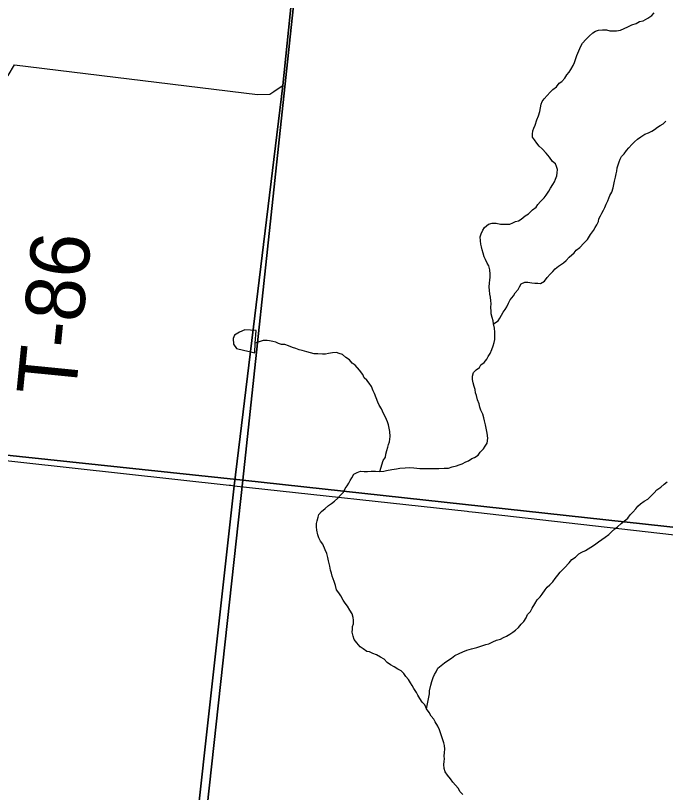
# Model space of a CAD drawing. Extents: x 1310247 to 1664935, y 284496 to 704931.
# Drawn here: x 1499762 to 1503058, y 507787 to 511730 of the extents above; entities that cross this region are included whole.
import ezdxf

# ---------------------------------------------------------------- set-up
doc = ezdxf.new("R2010")
doc.units = 0
for name, color, linetype in [('GM_X_Adjacent_County', 7, 'Continuous'), ('GM_X_County', 7, 'Continuous'), ('GM_X_County_Subdivision_Text', 7, 'Continuous'), ('GM_X_Minor_River_Text', 7, 'Continuous'), ('GM_X_Township_Subdivision', 7, 'Continuous')]:
    doc.layers.add(name, color=color, linetype=linetype)

msp = doc.modelspace()

# ---------------------------------------------------------------- linework, layer by layer
at = {"layer": 'GM_X_Adjacent_County'}
for points in [[(1500557.4, 506509), (1500871.9, 509344), (1501118.3, 511375.5), (1501430.9, 514433.2)], [(1501430.9, 514433.2), (1501118.3, 511375.5), (1500871.9, 509344), (1500557.4, 506509)]]:
    msp.add_lwpolyline(points, dxfattribs=at)
at = {"layer": 'GM_X_County'}
for points in [[(1501457.6, 514459.3), (1500914.6, 509372.6), (1495825.8, 509911.6), (1496329.6, 514931.2)], [(1501457.6, 514459.3), (1506637.6, 513990.6), (1506128.6, 508801.3), (1500914.6, 509372.6)], [(1495825.8, 509911.6), (1500914.6, 509372.6), (1500316.1, 503893.5), (1495258.9, 504406.3)], [(1500914.6, 509372.6), (1506128.6, 508801.3), (1505662.2, 503437.3), (1500316.1, 503893.5)]]:
    msp.add_lwpolyline(points, close=True, dxfattribs=at)
at = {"layer": 'GM_X_County_Subdivision_Text'}
for points in [[(1501072, 511344.4), (1501084.8, 511353), (1501118.3, 511375.5), (1501430.9, 514433.2)], [(1499512, 509493.8), (1499692.8, 511333.3), (1499697.7, 511381.4), (1499708.2, 511407.3), (1499724.6, 511425.1), (1499756.9, 511480.4), (1500988.9, 511329.5), (1501051.2, 511330.5), (1501072, 511344.4)], [(1497341.6, 509747.1), (1499512, 509493.8), (1500845.6, 509346.9), (1500854.8, 509345.9)], [(1500854.8, 509345.9), (1500871.9, 509344), (1502053.2, 509214), (1502061.4, 509213.1)], [(1502061.4, 509213.1), (1502095.3, 509209.3), (1503964.4, 508997.2), (1506100.4, 508764.4)]]:
    msp.add_lwpolyline(points, dxfattribs=at)
at = {"layer": 'GM_X_Minor_River_Text'}
for points in [[(1502421.3, 511242.5), (1502423.9, 511262.4), (1502428.5, 511280.3), (1502433, 511294.2), (1502443.5, 511307.9), (1502458.1, 511323.5), (1502472.8, 511341.1), (1502487.3, 511354.6), (1502505.8, 511368.1), (1502518.5, 511387.7), (1502532.8, 511395.3), (1502547.5, 511412.9), (1502558, 511428.6), (1502570.5, 511442.2), (1502579, 511456), (1502589.7, 511475.7), (1502596.3, 511491.5), (1502602.9, 511511.4), (1502609.5, 511527.2), (1502618.3, 511551), (1502629.2, 511574.7), (1502637.7, 511590.4), (1502654.4, 511607.9), (1502671, 511625.5), (1502689.7, 511642.9), (1502704, 511650.5), (1502718.2, 511656), (1502738.4, 511657.4), (1502758.5, 511656.8), (1502776.4, 511652.2), (1502792.5, 511651.8), (1502810.6, 511653.2), (1502830.8, 511656.6), (1502849.1, 511664), (1502867.5, 511673.5), (1502887.9, 511682.9), (1502910.3, 511690.2), (1502926.7, 511699.7), (1502944.9, 511703.1), (1502969.4, 511716.4), (1502989.9, 511729.8), (1503000.4, 511743.5)], [(1502131.4, 509706.7), (1502122, 509727), (1502116.5, 509743.2), (1502113.1, 509759.4), (1502105.7, 509779.6), (1502100.4, 509801.8), (1502094.8, 509816), (1502093.4, 509832.1), (1502087.9, 509848.3), (1502082.4, 509866.5), (1502079, 509882.6), (1502079.5, 509900.6), (1502084.2, 509918.5), (1502098.7, 509932.1), (1502115.1, 509943.6), (1502121.6, 509957.5), (1502138.1, 509969), (1502152.7, 509986.5), (1502159.2, 510000.4), (1502169.7, 510014.1), (1502178.5, 510035.8), (1502185.1, 510053.7), (1502189.7, 510071.5), (1502192.2, 510085.5), (1502192.7, 510103.5), (1502193.4, 510123.5), (1502192.1, 510143.6), (1502186.8, 510165.8), (1502185.2, 510179.9), (1502179.8, 510198.1), (1502174.4, 510216.3), (1502174.8, 510230.3), (1502173.4, 510248.4), (1502174.1, 510268.4), (1502172.5, 510282.5), (1502171.1, 510300.5), (1502167.6, 510316.7), (1502166.3, 510336.7), (1502164.8, 510350.8), (1502165.5, 510372.8), (1502167.9, 510386.8), (1502168.5, 510402.8), (1502168.9, 510416.8), (1502167.7, 510438.9), (1502162.3, 510459.1), (1502154.7, 510473.3), (1502145.3, 510491.7), (1502139.7, 510505.8), (1502134.3, 510524), (1502128.8, 510540.2), (1502125.3, 510556.4), (1502121.8, 510570.5), (1502120.3, 510586.6), (1502119, 510606.7), (1502123.5, 510622.6), (1502132.1, 510640.3), (1502140.6, 510654.1), (1502161.3, 510671.5), (1502179.5, 510676.9), (1502199.6, 510676.3), (1502221.6, 510671.6), (1502235.6, 510671.2), (1502253.7, 510670.6), (1502269.8, 510672.1), (1502284.1, 510677.7), (1502298.4, 510685.3), (1502312.6, 510688.8), (1502326.9, 510696.4), (1502347.5, 510713.8), (1502363.9, 510723.3), (1502384.7, 510744.7), (1502403.3, 510758.2), (1502411.7, 510771.9), (1502424.3, 510785.6), (1502443, 510805), (1502453.5, 510818.7), (1502466.2, 510838.4), (1502474.7, 510854.1), (1502487.4, 510871.8), (1502495.9, 510885.5), (1502500.4, 510899.4), (1502507, 510917.3), (1502509.4, 510931.2), (1502510, 510949.2), (1502506.5, 510963.4), (1502500.9, 510977.6), (1502485.3, 510990.1), (1502469.9, 511010.6), (1502452.5, 511031.1), (1502433.1, 511053.8), (1502417.5, 511066.3), (1502405.9, 511082.7), (1502394.4, 511099), (1502384.8, 511113.4), (1502383.3, 511127.4), (1502385.9, 511145.4), (1502390.4, 511159.3), (1502396.9, 511173.1), (1502405.8, 511200.9), (1502414.5, 511220.6), (1502421.3, 511242.5)], [(1502186.8, 510165.8), (1502209.4, 510181.1), (1502217.9, 510194.9), (1502226.4, 510208.7), (1502234.9, 510224.4), (1502245.4, 510238.1), (1502253.9, 510251.9), (1502262.5, 510269.7), (1502271.2, 510287.4), (1502287.9, 510306.9), (1502296.4, 510322.7), (1502311.1, 510340.3), (1502317.6, 510354.1), (1502326.1, 510367.9), (1502344.5, 510377.3), (1502360.5, 510376.8), (1502380.5, 510374.2), (1502396.5, 510371.7), (1502410.6, 510371.3), (1502424.6, 510370.8), (1502445.1, 510382.2), (1502457.7, 510399.9), (1502474.4, 510417.4), (1502486.9, 510431), (1502499.4, 510444.7), (1502515.9, 510458.2), (1502540.6, 510475.5), (1502555, 510487), (1502569.7, 510504.6), (1502594.5, 510525.9), (1502605, 510539.6), (1502623.5, 510553), (1502644.3, 510574.4), (1502663.1, 510593.9), (1502678, 510619.5), (1502692.7, 510639), (1502701.2, 510654.8), (1502709.7, 510668.6), (1502718.3, 510684.3), (1502720.8, 510698.3), (1502729.3, 510714), (1502735.8, 510727.9), (1502744.3, 510741.6), (1502750.8, 510755.5), (1502757.4, 510773.3), (1502766, 510789.1), (1502770.4, 510802.9), (1502776.9, 510816.8), (1502785.5, 510834.5), (1502792.3, 510856.4), (1502796.8, 510872.2), (1502799.4, 510890.2), (1502804.1, 510910.1), (1502808.7, 510926), (1502811.1, 510939.9), (1502813.7, 510957.9), (1502818.2, 510971.8), (1502822.7, 510987.6), (1502829.2, 511001.5), (1502835.7, 511015.3), (1502848.2, 511028.9), (1502860.8, 511044.6), (1502873.3, 511058.2), (1502888, 511075.8), (1502900.5, 511089.4), (1502917, 511103), (1502933.4, 511114.5), (1502954, 511127.8), (1502972.3, 511135.3), (1502988.6, 511142.8), (1503003, 511152.4), (1503017.5, 511164), (1503031.8, 511171.5), (1503046.1, 511181.1), (1503060.7, 511194.7)], [(1500978.2, 510067.9), (1500982, 510131.9), (1500953.9, 510132.6), (1500925.8, 510135.2), (1500897.5, 510123.9), (1500873, 510108.5)], [(1500873, 510108.5), (1500866.5, 510090.6), (1500867.8, 510062.5), (1500883.3, 510040), (1500975.2, 510017.7)], [(1500975.2, 510017.7), (1500978.2, 510067.9)], [(1501609.4, 509416.3), (1501627.4, 509471.8), (1501638, 509489.5), (1501640.5, 509503.5), (1501645.1, 509523.4), (1501649.7, 509539.3), (1501654.1, 509553.1), (1501658.6, 509567), (1501661.5, 509593), (1501660.4, 509619.1), (1501656.9, 509635.2), (1501653.4, 509653.3), (1501647.9, 509667.5), (1501638.6, 509691.9), (1501629.2, 509710.2), (1501618, 509734.6), (1501606.5, 509753), (1501598.9, 509767.2), (1501591.6, 509789.5), (1501582.3, 509811.8), (1501576.8, 509826), (1501567.5, 509848.3), (1501555.9, 509864.7), (1501544.4, 509879.1), (1501530.7, 509891.5), (1501523.2, 509907.8), (1501505.9, 509930.4), (1501484.6, 509955.1), (1501468.9, 509965.6), (1501455.3, 509982), (1501437.7, 509994.6), (1501420.1, 510009.2), (1501404.2, 510015.7), (1501390.3, 510020.1), (1501370.1, 510018.7), (1501349.9, 510015.3), (1501333.7, 510011.8), (1501319.7, 510012.3), (1501295.6, 510013), (1501277.6, 510013.6), (1501257.6, 510018.2), (1501239.7, 510022.8), (1501215.8, 510029.5), (1501199.9, 510034), (1501184, 510040.5), (1501166.1, 510045.1), (1501146.3, 510053.7), (1501128.4, 510060.2), (1501110.3, 510060.8), (1501096.4, 510065.2), (1501082.6, 510071.7), (1501066.6, 510076.2), (1501050.6, 510079.4), (1501038.1, 510081.1), (1501018.8, 510081.1), (1500978.2, 510067.9)], [(1501592.7, 508485.1), (1501574.9, 508491.7), (1501557.1, 508500.3), (1501543.1, 508502.7), (1501525.4, 508515.3), (1501509.7, 508525.8), (1501492.3, 508546.3), (1501478.8, 508562.8), (1501475.3, 508580.9), (1501470, 508601.1), (1501470.5, 508615.1), (1501470.9, 508629.2), (1501475.4, 508643), (1501476, 508661.1), (1501474.4, 508675.1), (1501469, 508693.3), (1501457.6, 508711.7), (1501446.2, 508732.1), (1501434.7, 508748.5), (1501423.1, 508762.9), (1501411.8, 508785.3), (1501402.2, 508799.6), (1501390.7, 508816), (1501385.4, 508838.2), (1501378, 508858.4), (1501368.8, 508884.8), (1501365.4, 508900.9), (1501359.8, 508915.1), (1501356.4, 508935.2), (1501352.9, 508949.4), (1501349.3, 508963.5), (1501345.9, 508979.6), (1501340.5, 508999.8), (1501333.1, 509018.1), (1501319.9, 509046.6), (1501308.4, 509062.9), (1501300.9, 509079.2), (1501295.4, 509095.4), (1501290.1, 509117.6), (1501288.7, 509135.7), (1501289.3, 509151.7), (1501291.7, 509165.6), (1501296.3, 509183.5), (1501300.8, 509197.4), (1501313.4, 509213), (1501332, 509228.5), (1501348.6, 509244), (1501365, 509253.5), (1501379.4, 509265.1), (1501396, 509280.6), (1501410.6, 509296.2), (1501425.1, 509311.8), (1501433.8, 509329.5), (1501444.3, 509343.2), (1501452.8, 509357), (1501459.3, 509370.8), (1501467.7, 509384.6), (1501478.4, 509402.3), (1501494.8, 509411.8), (1501511, 509417.3), (1501531.1, 509416.7), (1501547.2, 509416.2), (1501565.3, 509417.6), (1501587.4, 509417), (1501609.4, 509416.3), (1501629.6, 509417.7), (1501643.8, 509421.2), (1501670.1, 509426.4), (1501694.3, 509429.7), (1501710.5, 509433.2), (1501738.6, 509434.3), (1501760.8, 509435.6), (1501782.9, 509435), (1501796.8, 509432.5), (1501812.9, 509432), (1501831, 509431.5), (1501855.1, 509430.7), (1501885.2, 509431.8), (1501909.3, 509431.1), (1501935.5, 509432.3), (1501957.6, 509433.6), (1501975.9, 509439), (1501998.2, 509444.3), (1502012.4, 509449.9), (1502026.7, 509455.5), (1502045.1, 509464.9), (1502059.3, 509470.5), (1502075.8, 509482), (1502090, 509487.6), (1502108.5, 509499), (1502119, 509514.7), (1502135.6, 509530.3), (1502144.1, 509544), (1502154.7, 509559.7), (1502157.6, 509585.7), (1502154.3, 509609.8), (1502149.2, 509636), (1502145.7, 509652.2), (1502140.3, 509672.4), (1502136.8, 509688.5), (1502131.4, 509706.7)], [(1501846.9, 508210.8), (1501861.5, 508288.5), (1501862, 508302.5), (1501869, 508332.4), (1501873.6, 508350.2), (1501880.3, 508370.1), (1501886.8, 508385.9), (1501895.3, 508399.7), (1501904, 508417.4), (1501920.5, 508431), (1501937, 508444.5), (1501959.6, 508459.8), (1501974, 508469.4), (1501990.5, 508482.9), (1502012.9, 508492.2), (1502031.3, 508501.6), (1502051.7, 508509), (1502074, 508516.4), (1502088.2, 508519.9), (1502102.4, 508523.5), (1502126.7, 508530.8), (1502147.1, 508538.1), (1502163.2, 508541.7), (1502183.6, 508551), (1502202, 508560.5), (1502222.3, 508565.9), (1502236.6, 508573.5), (1502252.9, 508581), (1502269.3, 508590.5), (1502283.7, 508600), (1502298.2, 508611.6), (1502312.7, 508625.2), (1502327.3, 508640.8), (1502339.8, 508654.4), (1502352.5, 508674.1), (1502359, 508689.9), (1502373.6, 508705.5), (1502382.2, 508723.2), (1502395, 508744.9), (1502407.7, 508764.5), (1502422.3, 508780.1), (1502432.8, 508793.8), (1502447.6, 508815.4), (1502458.1, 508829.1), (1502472.5, 508840.6), (1502487.1, 508856.2), (1502499.7, 508873.9), (1502512.3, 508889.5), (1502524.9, 508905.1), (1502545.7, 508926.5), (1502570.6, 508951.8), (1502583.3, 508969.5), (1502601.7, 508980.9), (1502618.4, 508998.4), (1502634.7, 509005.9), (1502653.1, 509015.4), (1502679.8, 509032.6), (1502698.2, 509044), (1502718.8, 509059.5), (1502735.3, 509071), (1502751.8, 509082.5), (1502770.3, 509095.9), (1502784.8, 509109.5), (1502801.4, 509125), (1502815.8, 509134.6), (1502834.4, 509152), (1502848.9, 509163.6), (1502867.5, 509179.1), (1502880.1, 509196.7), (1502892.6, 509210.4), (1502907.2, 509225.9), (1502917.7, 509239.6), (1502932.1, 509251.2), (1502950.7, 509264.7), (1502969.1, 509276.1), (1502983.7, 509291.7), (1503000.3, 509307.2), (1503014.9, 509322.8), (1503035.4, 509336.2), (1503052, 509351.7), (1503066.5, 509363.3)], [(1502031.5, 507776.4), (1502017.9, 507790.8), (1502006.4, 507809.2), (1501992.8, 507823.6), (1501979.3, 507840.1), (1501967.8, 507856.5), (1501952.3, 507875), (1501940.8, 507891.4), (1501935.4, 507909.6), (1501934.1, 507929.6), (1501936.5, 507943.6), (1501937, 507957.6), (1501935.4, 507971.7), (1501938, 507989.6), (1501938.6, 508007.6), (1501937.2, 508025.7), (1501933.7, 508039.8), (1501930.1, 508054), (1501924.6, 508070.2), (1501917.3, 508090.5), (1501911.7, 508104.6), (1501904.3, 508122.9), (1501890.9, 508145.4), (1501883.4, 508159.6), (1501869.8, 508174), (1501860.4, 508192.4), (1501846.9, 508210.8), (1501837.5, 508231.1), (1501823.9, 508245.6), (1501812.5, 508264), (1501803, 508280.3), (1501795.4, 508294.6), (1501782, 508315), (1501774.5, 508329.3), (1501764.9, 508343.6), (1501755.4, 508359.9), (1501741.8, 508376.4), (1501732.3, 508390.7), (1501718.7, 508405.1), (1501700.9, 508413.7), (1501683.2, 508424.2), (1501663.4, 508434.9), (1501647.8, 508447.4), (1501632.2, 508463.9), (1501612.5, 508474.5), (1501592.7, 508485.1)]]:
    msp.add_lwpolyline(points, dxfattribs=at)

# ---------------------------------------------------------------- texts
at = {"layer": 'GM_X_Township_Subdivision'}
msp.add_text('T-86', height=300, rotation=84.3237, dxfattribs=at).set_placement((1500065.5, 509790.2))

doc.saveas('drawing.dxf')
